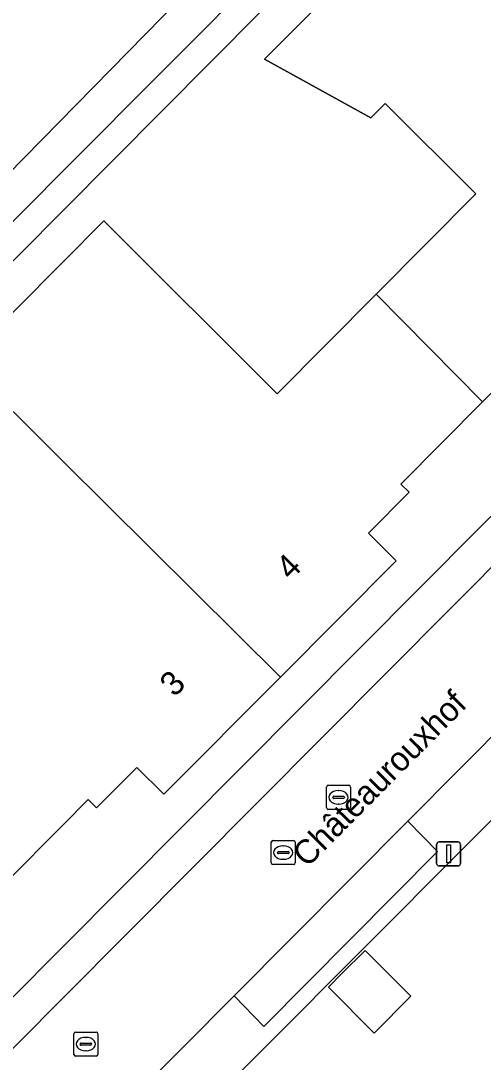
# Model space of a CAD drawing. Extents: x 157767 to 159172, y 387839 to 389425.
# Drawn here: x 158498.22 to 158517.46, y 388756.76 to 388800.04 of the extents above; entities that cross this region are included whole.
import ezdxf

# ---------------------------------------------------------------- set-up
doc = ezdxf.new("R2010")
doc.units = 0
for name, color, linetype in [('IMGEO_Erf', 7, 'Continuous'), ('IMGEO_Groenvoorziening', 7, 'Continuous'), ('IMGEO_Kolk', 7, 'Continuous'), ('IMGEO_Lichtmast', 7, 'Continuous'), ('IMGEO_Loofbos', 7, 'Continuous'), ('IMGEO_Muur', 7, 'Continuous'), ('IMGEO_Openbare_ruimte_label', 7, 'Continuous'), ('IMGEO_Pand', 7, 'Continuous'), ('IMGEO_Pand_nummerreeks', 7, 'Continuous'), ('IMGEO_Parkeervlak_open', 7, 'Continuous'), ('IMGEO_Rijbaan_lokaal_open', 7, 'Continuous'), ('IMGEO_Rioolput', 7, 'Continuous'), ('IMGEO_Voetpad_halfverhard', 7, 'Continuous'), ('IMGEO_Voetpad_open', 7, 'Continuous')]:
    doc.layers.add(name, color=color, linetype=linetype)

msp = doc.modelspace()

# ---------------------------------------------------------------- linework, layer by layer
at = {"layer": 'IMGEO_Erf'}
for points in [[(158541.987, 388803.786), (158539.574, 388806.504), (158535.147, 388810.912), (158526.699, 388819.039), (158500, 388792.177), (158463.209, 388755.16), (158464.259, 388754.102), (158468.372, 388750), (158478.452, 388739.948), (158488.463, 388750), (158500, 388761.585)], [(158512.926, 388757.972), (158511.018, 388759.872), (158511.598, 388760.453), (158512.545, 388761.405), (158514.453, 388759.505)]]:
    msp.add_lwpolyline(points, close=True, dxfattribs=at)
for points in [[(158495.825, 388785.855), (158500, 388790.046), (158501.673, 388791.725), (158508.883, 388784.544), (158513.002, 388788.678), (158517.152, 388792.845), (158513.38, 388796.602), (158512.79, 388796.009), (158508.364, 388798.447), (158509.94, 388800.029), (158515.742, 388805.854)], [(158534.322, 388800.476), (158532.633, 388798.78), (158533.765, 388797.653), (158528.903, 388792.771), (158524.087, 388787.936), (158522.971, 388789.048), (158521.278, 388787.348), (158520.92, 388787.705), (158517.432, 388784.203), (158514.033, 388780.791), (158514.376, 388780.45), (158512.681, 388778.747), (158513.841, 388777.592), (158509.03, 388772.761), (158504.181, 388767.893), (158503.057, 388769.012), (158501.38, 388767.328), (158501.029, 388767.677), (158500, 388766.644), (158497.573, 388764.207)], [(158550.298, 388793.461), (158542.715, 388785.854), (158535.468, 388778.584), (158532.519, 388781.568), (158516.628, 388765.642), (158508.372, 388757.368), (158496.746, 388745.716)]]:
    msp.add_lwpolyline(points, dxfattribs=at)
at = {"layer": 'IMGEO_Groenvoorziening'}
msp.add_lwpolyline([(158542.799, 388804.575), (158542.916, 388805.008), (158542.828, 388805.447), (158528.519, 388819.516), (158527.921, 388819.897), (158527.036, 388820.071), (158526.156, 388819.87), (158525.593, 388819.491), (158500, 388793.824), (158459.345, 388752.846), (158459.046, 388752.238), (158458.959, 388751.793), (158459.005, 388751.117), (158459.669, 388749.505), (158460.163, 388750), (158464.259, 388754.102), (158463.209, 388755.16), (158500, 388792.177), (158526.699, 388819.039), (158535.147, 388810.912), (158539.574, 388806.504), (158541.987, 388803.786)], close=True, dxfattribs=at)
at = {"layer": 'IMGEO_Kolk'}
for p, q in [((158510.941, 388767.341), (158510.941, 388768.193)), ((158511.016, 388768.267), (158511.868, 388768.267)), ((158511.942, 388768.193), (158511.942, 388767.341)), ((158511.2, 388767.761), (158511.2, 388767.773)), ((158511.638, 388767.724), (158511.24, 388767.724)), ((158511.243, 388767.81), (158511.641, 388767.81)), ((158511.429, 388768.047), (158511.454, 388768.047)), ((158511.684, 388767.773), (158511.684, 388767.761)), ((158511.868, 388767.267), (158511.016, 388767.267)), ((158511.452, 388767.487), (158511.427, 388767.487)), ((158500.429, 388757.084), (158500.429, 388757.936)), ((158500.504, 388758.01), (158501.356, 388758.01)), ((158500.917, 388757.79), (158500.942, 388757.79)), ((158501.43, 388757.936), (158501.43, 388757.084)), ((158500.688, 388757.504), (158500.688, 388757.516)), ((158501.126, 388757.467), (158500.728, 388757.467)), ((158500.731, 388757.553), (158501.129, 388757.553)), ((158501.172, 388757.516), (158501.172, 388757.504)), ((158501.356, 388757.01), (158500.504, 388757.01)), ((158500.94, 388757.23), (158500.915, 388757.23))]:
    msp.add_line(p, q, dxfattribs=at)
for points in [[(158510.941, 388767.341), (158510.941, 388768.193)], [(158511.016, 388768.267), (158511.868, 388768.267)], [(158511.942, 388768.193), (158511.942, 388767.341)], [(158511.868, 388767.267), (158511.016, 388767.267)], [(158500.429, 388757.084), (158500.429, 388757.936)], [(158500.504, 388758.01), (158501.356, 388758.01)], [(158501.43, 388757.936), (158501.43, 388757.084)], [(158501.356, 388757.01), (158500.504, 388757.01)]]:
    msp.add_lwpolyline(points, dxfattribs=at)
for centre, radius, start, end in [((158511.018, 388768.191), 0.0765, 91.552, 178.448), ((158511.018, 388768.191), 0.0765, 91.552, 178.448), ((158511.866, 388768.191), 0.0765, 1.552, 88.448), ((158511.866, 388768.191), 0.0765, 1.552, 88.448), ((158511.24, 388767.77), 0.0403, 85.8775, 175.7526), ((158511.237, 388767.76), 0.0366, 178.938, 274.7102), ((158511.641, 388767.767), 0.043, 264.8664, 352.4533), ((158511.645, 388767.772), 0.0386, 1.7309, 96.639), ((158511.018, 388767.343), 0.0765, 181.552, 268.448), ((158511.018, 388767.343), 0.0765, 181.552, 268.448), ((158511.866, 388767.343), 0.0765, 271.552, 358.448), ((158511.866, 388767.343), 0.0765, 271.552, 358.448), ((158500.506, 388757.934), 0.0765, 91.552, 178.448), ((158500.506, 388757.934), 0.0765, 91.552, 178.448), ((158501.354, 388757.934), 0.0765, 1.552, 88.448), ((158501.354, 388757.934), 0.0765, 1.552, 88.448), ((158500.728, 388757.513), 0.0403, 85.8775, 175.7526), ((158500.725, 388757.503), 0.0366, 178.938, 274.7102), ((158501.129, 388757.51), 0.043, 264.8664, 352.4533), ((158501.133, 388757.515), 0.0386, 1.7309, 96.639), ((158500.506, 388757.086), 0.0765, 181.552, 268.448), ((158500.506, 388757.086), 0.0765, 181.552, 268.448), ((158501.354, 388757.086), 0.0765, 271.552, 358.448), ((158501.354, 388757.086), 0.0765, 271.552, 358.448)]:
    msp.add_arc(centre, radius, start, end, dxfattribs=at)
for centre, major_axis, ratio, start_param, end_param in [((158511.428, 388767.767), (-0.387, 0.002), 0.722429, 4.712389, 7.853982), ((158511.453, 388767.767), (-0.39, 0.002), 0.717154, 1.570796, 4.712389), ((158500.916, 388757.51), (-0.387, 0.002), 0.722429, 4.712389, 7.853982), ((158500.941, 388757.51), (-0.39, 0.002), 0.717154, 1.570796, 4.712389)]:
    msp.add_ellipse(centre, major_axis=major_axis, ratio=ratio, start_param=start_param, end_param=end_param, dxfattribs=at)
at = {"layer": 'IMGEO_Lichtmast'}
for p, q in [((158515.522, 388765.014), (158515.522, 388765.814)), ((158515.522, 388765.814), (158515.522, 388765.014)), ((158515.622, 388765.914), (158516.412, 388765.914)), ((158516.412, 388765.914), (158515.622, 388765.914)), ((158516.512, 388765.814), (158516.512, 388765.014)), ((158516.512, 388765.014), (158516.512, 388765.814)), ((158516.412, 388764.914), (158515.622, 388764.914)), ((158515.622, 388764.914), (158516.412, 388764.914))]:
    msp.add_line(p, q, dxfattribs=at)
msp.add_lwpolyline([(158515.942, 388765.789), (158516.092, 388765.789), (158516.092, 388765.039), (158515.942, 388765.039), (158515.942, 388765.789)], dxfattribs=at)
for centre, start, end in [((158515.622, 388765.814), 90, 180), ((158515.622, 388765.814), 90, 180), ((158516.412, 388765.814), 0, 90), ((158516.412, 388765.814), 360, 90), ((158515.622, 388765.014), 180, 270), ((158515.622, 388765.014), 180, 270), ((158516.412, 388765.014), 270, 0), ((158516.412, 388765.014), 270, 0)]:
    msp.add_arc(centre, 0.1, start, end, dxfattribs=at)
at = {"layer": 'IMGEO_Loofbos'}
msp.add_lwpolyline([(158514.717, 388881.433), (158500, 388863.827), (158490.057, 388851.932), (158471.192, 388830.186), (158448.685, 388803.335), (158446.172, 388799.921), (158434.097, 388785.573), (158453.34, 388754.968), (158452.147, 388754.048), (158452.493, 388753.451), (158462.557, 388758.777), (158463.567, 388759.338), (158464.512, 388760.002), (158465.383, 388760.76), (158524.193, 388820.666)], dxfattribs=at)
at = {"layer": 'IMGEO_Muur'}
msp.add_lwpolyline([(158516.628, 388765.642), (158508.372, 388757.368)], dxfattribs=at)
at = {"layer": 'IMGEO_Pand'}
for points in [[(158513.002, 388788.678), (158517.432, 388784.203), (158520.92, 388787.705), (158521.278, 388787.348), (158522.971, 388789.048), (158524.087, 388787.936), (158528.903, 388792.771), (158515.742, 388805.854), (158509.94, 388800.029), (158508.364, 388798.447), (158512.79, 388796.009), (158513.38, 388796.602), (158517.152, 388792.845)], [(158513.002, 388788.678), (158508.883, 388784.544), (158501.673, 388791.725), (158500, 388790.046), (158495.825, 388785.855), (158500, 388781.715), (158509.03, 388772.761), (158513.841, 388777.592), (158512.681, 388778.747), (158514.376, 388780.45), (158514.033, 388780.791), (158517.432, 388784.203)], [(158509.03, 388772.761), (158500, 388781.715), (158495.825, 388785.855), (158490.009, 388780.015), (158497.231, 388772.821), (158493.104, 388768.676), (158497.573, 388764.207), (158500, 388766.644), (158501.029, 388767.677), (158501.38, 388767.328), (158503.057, 388769.012), (158504.181, 388767.893)], [(158512.926, 388757.972), (158514.453, 388759.505), (158512.545, 388761.405), (158511.598, 388760.453), (158511.018, 388759.872)]]:
    msp.add_lwpolyline(points, close=True, dxfattribs=at)
at = {"layer": 'IMGEO_Parkeervlak_open'}
msp.add_lwpolyline([(158507.094, 388759.514), (158508.328, 388758.249), (158515.559, 388765.518), (158514.317, 388766.772)], close=True, dxfattribs=at)
at = {"layer": 'IMGEO_Rijbaan_lokaal_open'}
msp.add_lwpolyline([(158494.346, 388746.701), (158507.094, 388759.514), (158514.317, 388766.772), (158527.302, 388779.822), (158530.808, 388783.352), (158538.055, 388790.629), (158544.033, 388790.659), (158548.53, 388795.195), (158549.493, 388796.166), (158543.056, 388802.7), (158500, 388759.449), (158490.594, 388750)], dxfattribs=at)
at = {"layer": 'IMGEO_Rioolput'}
for p, q in [((158508.715, 388765.972), (158509.567, 388765.972)), ((158508.64, 388765.046), (158508.64, 388765.898)), ((158508.942, 388765.515), (158509.34, 388765.515)), ((158509.128, 388765.752), (158509.153, 388765.752)), ((158509.641, 388765.898), (158509.641, 388765.046)), ((158508.899, 388765.466), (158508.899, 388765.478)), ((158509.337, 388765.429), (158508.939, 388765.429)), ((158509.151, 388765.192), (158509.126, 388765.192)), ((158509.383, 388765.478), (158509.383, 388765.466)), ((158509.567, 388764.972), (158508.715, 388764.972))]:
    msp.add_line(p, q, dxfattribs=at)
for points in [[(158508.715, 388765.972), (158509.567, 388765.972)], [(158508.64, 388765.046), (158508.64, 388765.898)], [(158509.641, 388765.898), (158509.641, 388765.046)], [(158509.567, 388764.972), (158508.715, 388764.972)]]:
    msp.add_lwpolyline(points, dxfattribs=at)
for centre, radius, start, end in [((158508.717, 388765.896), 0.0765, 91.552, 178.448), ((158508.717, 388765.896), 0.0765, 91.552, 178.448), ((158509.565, 388765.896), 0.0765, 1.552, 88.448), ((158509.565, 388765.896), 0.0765, 1.552, 88.448), ((158508.939, 388765.475), 0.0403, 85.8775, 175.7526), ((158509.344, 388765.477), 0.0386, 1.7309, 96.639), ((158508.936, 388765.465), 0.0366, 178.938, 274.7102), ((158509.34, 388765.472), 0.043, 264.8664, 352.4533), ((158508.717, 388765.048), 0.0765, 181.552, 268.448), ((158508.717, 388765.048), 0.0765, 181.552, 268.448), ((158509.565, 388765.048), 0.0765, 271.552, 358.448), ((158509.565, 388765.048), 0.0765, 271.552, 358.448)]:
    msp.add_arc(centre, radius, start, end, dxfattribs=at)
for centre, major_axis, ratio, start_param, end_param in [((158509.127, 388765.472), (-0.387, 0.002), 0.722429, 4.712389, 7.853982), ((158509.152, 388765.472), (-0.39, 0.002), 0.717154, 1.570796, 4.712389)]:
    msp.add_ellipse(centre, major_axis=major_axis, ratio=ratio, start_param=start_param, end_param=end_param, dxfattribs=at)
at = {"layer": 'IMGEO_Voetpad_halfverhard'}
msp.add_lwpolyline([(158459.345, 388752.846), (158500, 388793.824), (158525.593, 388819.491), (158526.156, 388819.87), (158527.036, 388820.071), (158527.921, 388819.897), (158528.519, 388819.516), (158542.828, 388805.447), (158542.916, 388805.008), (158542.799, 388804.575), (158541.987, 388803.786), (158543.056, 388802.7), (158543.766, 388803.404), (158544.186, 388803.82), (158544.403, 388804.664), (158544.396, 388805.246), (158544.162, 388806.084), (158543.775, 388806.701), (158532.18, 388818.122), (158527.836, 388822.405), (158526.431, 388821.975), (158525.243, 388821.438), (158524.193, 388820.666), (158465.383, 388760.76)], dxfattribs=at)
at = {"layer": 'IMGEO_Voetpad_open'}
for points in [[(158490.594, 388750), (158500, 388759.449), (158543.056, 388802.7), (158541.987, 388803.786), (158500, 388761.585), (158488.463, 388750)], [(158496.746, 388745.716), (158508.372, 388757.368), (158516.628, 388765.642), (158532.519, 388781.568), (158535.468, 388778.584), (158542.715, 388785.854), (158550.298, 388793.461), (158548.53, 388795.195), (158544.033, 388790.659), (158538.055, 388790.629), (158530.808, 388783.352), (158532.075, 388782.059), (158528.549, 388778.538), (158527.302, 388779.822), (158514.317, 388766.772), (158515.559, 388765.518), (158508.328, 388758.249), (158507.094, 388759.514), (158494.346, 388746.701)]]:
    msp.add_lwpolyline(points, dxfattribs=at)

# ---------------------------------------------------------------- texts
at = {"layer": 'IMGEO_Openbare_ruimte_label'}
msp.add_text('Châteaurouxhof', height=1, rotation=45.2431, dxfattribs=at).set_placement((158510.138, 388764.816))
at = {"layer": 'IMGEO_Pand_nummerreeks'}
for s, p in [('4', (158509.446, 388776.751)), ('3', (158504.616, 388771.901))]:
    msp.add_text(s, height=1, rotation=45.1154, dxfattribs=at).set_placement(p)

doc.saveas('drawing.dxf')
